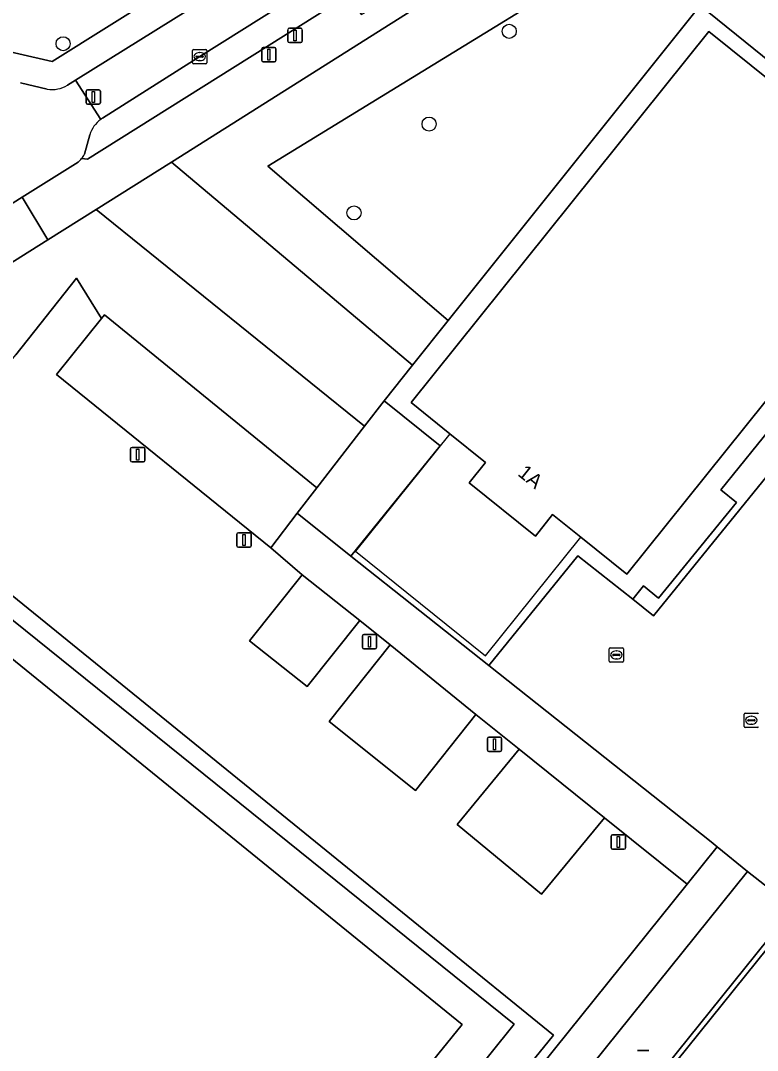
# Model space of a CAD drawing. Extents: x 159674 to 160531, y 382172 to 382904.
# Drawn here: x 160370.5 to 160421.8, y 382735.5 to 382807.2 of the extents above; entities that cross this region are included whole.
import ezdxf

# ---------------------------------------------------------------- set-up
doc = ezdxf.new("R2010")
doc.units = 0
for name, color, linetype in [('IMGEO_Afsluitpaal', 7, 'Continuous'), ('IMGEO_Boom', 7, 'Continuous'), ('IMGEO_Groenvoorziening', 7, 'Continuous'), ('IMGEO_Haag', 7, 'Continuous'), ('IMGEO_Kolk', 7, 'Continuous'), ('IMGEO_Lichtmast', 7, 'Continuous'), ('IMGEO_Muur', 7, 'Continuous'), ('IMGEO_Pand', 7, 'Continuous'), ('IMGEO_Pand_nummerreeks', 7, 'Continuous'), ('IMGEO_Pand_overbouw', 7, 'Continuous'), ('IMGEO_Parkeervlak_open', 7, 'Continuous'), ('IMGEO_Rijbaan_lokaal_open', 7, 'Continuous'), ('IMGEO_Voetpad_open', 7, 'Continuous')]:
    doc.layers.add(name, color=color, linetype=linetype)

msp = doc.modelspace()

# ---------------------------------------------------------------- linework, layer by layer
at = {"layer": 'IMGEO_Afsluitpaal'}
for p, q in [((160375.024, 382801.503), (160375.024, 382802.303)), ((160375.024, 382802.303), (160375.024, 382801.503)), ((160375.124, 382802.403), (160375.914, 382802.403)), ((160375.914, 382802.403), (160375.124, 382802.403)), ((160376.014, 382802.303), (160376.014, 382801.503)), ((160376.014, 382801.503), (160376.014, 382802.303)), ((160375.914, 382801.403), (160375.124, 382801.403)), ((160375.124, 382801.403), (160375.914, 382801.403))]:
    msp.add_line(p, q, dxfattribs=at)
msp.add_lwpolyline([(160375.444, 382802.278), (160375.594, 382802.278), (160375.594, 382801.528), (160375.444, 382801.528), (160375.444, 382802.278)], dxfattribs=at)
for centre, start, end in [((160375.124, 382802.303), 90, 180), ((160375.124, 382802.303), 90, 180), ((160375.914, 382802.303), 0, 90), ((160375.914, 382802.303), 360, 90), ((160375.124, 382801.503), 180, 270), ((160375.124, 382801.503), 180, 270), ((160375.914, 382801.503), 270, 0), ((160375.914, 382801.503), 270, 0)]:
    msp.add_arc(centre, 0.1, start, end, dxfattribs=at)
at = {"layer": 'IMGEO_Boom'}
for centre in [(160404.506, 382806.48), (160373.417, 382805.617), (160398.919, 382800.018), (160393.69, 382793.826)]:
    msp.add_circle(centre, 0.489, dxfattribs=at)
at = {"layer": 'IMGEO_Groenvoorziening'}
for points in [[(160271.52, 382762.171), (160279.619, 382749.944), (160279.71, 382750), (160346.544, 382791.581), (160357.09, 382798.388), (160368.285, 382805.376), (160372.665, 382804.367), (160409.327, 382827.356)], [(160374.706, 382797.61), (160375.107, 382797.579), (160393.339, 382809.033), (160394.203, 382807.662), (160395.999, 382808.7), (160395.16, 382810.137), (160402.522, 382814.765), (160403.36, 382813.421), (160404.923, 382814.319), (160404.057, 382815.734), (160409.671, 382819.256), (160410.532, 382817.868), (160417.39, 382822.167), (160415.511, 382825.162)], [(160415.511, 382825.162), (160400.31, 382815.636), (160382.94, 382804.717), (160376.166, 382800.419)], [(160419.463, 382821.691), (160380.962, 382797.356), (160397.773, 382783.223), (160400.253, 382786.323), (160387.673, 382797.08), (160421.111, 382817.588), (160440.743, 382798.06), (160442.882, 382800.703), (160423.021, 382821.043)], [(160375.276, 382799.266), (160374.9, 382797.918)], [(160392.892, 382717.18), (160416.9, 382747.047), (160411.138, 382751.679), (160406.762, 382746.37), (160400.879, 382751.219), (160405.196, 382756.455), (160402.185, 382758.876), (160397.981, 382753.591), (160391.949, 382758.39), (160396.207, 382763.743), (160394.085, 382765.43), (160390.417, 382760.82), (160386.406, 382764.012), (160390.074, 382768.622), (160387.886, 382770.49), (160372.963, 382782.566), (160376.092, 382786.468), (160374.354, 382789.275), (160370.125, 382783.939)], [(160362.549, 382773.102), (160391, 382750), (160407.592, 382736.527), (160392.279, 382717.669)]]:
    msp.add_lwpolyline(points, dxfattribs=at)
for points in [[(160417.813, 382808.274), (160435.188, 382794.251), (160434.573, 382793.49), (160436.124, 382792.295), (160437.709, 382794.309), (160440.743, 382798.06), (160421.111, 382817.588), (160387.673, 382797.08), (160400.253, 382786.323)], [(160436.124, 382792.295), (160434.573, 382793.49), (160419.258, 382774.523), (160420.335, 382773.647), (160414.918, 382766.981), (160413.862, 382767.839), (160413.109, 382766.907), (160414.558, 382765.757)], [(160407.592, 382736.527), (160391, 382750), (160362.549, 382773.102), (160361.7, 382772.057), (160389.088, 382750), (160404.841, 382737.313), (160390.343, 382719.214), (160391.679, 382718.147), (160392.279, 382717.669)], [(160392.409, 382705.771), (160423.32, 382744.168), (160427.252, 382741.014), (160428.059, 382742.015), (160424.11, 382745.136), (160424.328, 382745.41), (160421.12, 382747.944), (160394.972, 382715.451), (160396.06, 382714.388), (160389.352, 382706.09), (160391.224, 382704.435), (160391.446, 382704.714), (160395.323, 382701.607), (160396.215, 382702.721)]]:
    msp.add_lwpolyline(points, close=True, dxfattribs=at)
for centre, radius, start, end in [((160377.206, 382798.697), 2.012, 125.30495, 163.57929), ((160377.425, 382798.349), 2.423, 121.30518, 124.7753), ((160373.512, 382798.577), 1.537, 320.99434, 334.59446)]:
    msp.add_arc(centre, radius, start, end, dxfattribs=at)
at = {"layer": 'IMGEO_Haag'}
msp.add_lwpolyline([(160407.592, 382736.527), (160391, 382750), (160362.549, 382773.102), (160361.7, 382772.057), (160389.088, 382750), (160404.841, 382737.313), (160390.343, 382719.214), (160391.679, 382718.147), (160392.279, 382717.669)], close=True, dxfattribs=at)
at = {"layer": 'IMGEO_Kolk'}
for p, q in [((160382.439, 382804.291), (160382.439, 382805.143)), ((160382.514, 382805.217), (160383.366, 382805.217)), ((160382.927, 382804.997), (160382.952, 382804.997)), ((160383.44, 382805.143), (160383.44, 382804.291)), ((160382.698, 382804.711), (160382.698, 382804.723)), ((160383.136, 382804.674), (160382.738, 382804.674)), ((160382.741, 382804.76), (160383.139, 382804.76)), ((160382.95, 382804.437), (160382.925, 382804.437)), ((160383.182, 382804.723), (160383.182, 382804.711)), ((160383.366, 382804.217), (160382.514, 382804.217)), ((160411.474, 382762.603), (160411.474, 382763.455)), ((160411.549, 382763.529), (160412.401, 382763.529)), ((160412.475, 382763.455), (160412.475, 382762.603)), ((160411.733, 382763.023), (160411.733, 382763.035)), ((160412.171, 382762.986), (160411.773, 382762.986)), ((160411.776, 382763.072), (160412.174, 382763.072)), ((160411.985, 382762.749), (160411.96, 382762.749)), ((160411.962, 382763.309), (160411.987, 382763.309)), ((160412.217, 382763.035), (160412.217, 382763.023)), ((160412.401, 382762.529), (160411.549, 382762.529)), ((160420.874, 382758.05), (160420.874, 382758.902)), ((160420.949, 382758.976), (160421.801, 382758.976)), ((160421.133, 382758.47), (160421.133, 382758.482)), ((160421.571, 382758.433), (160421.173, 382758.433)), ((160421.176, 382758.519), (160421.574, 382758.519)), ((160421.362, 382758.756), (160421.387, 382758.756)), ((160421.617, 382758.482), (160421.617, 382758.47)), ((160421.801, 382757.976), (160420.949, 382757.976)), ((160421.385, 382758.196), (160421.36, 382758.196))]:
    msp.add_line(p, q, dxfattribs=at)
for points in [[(160382.439, 382804.291), (160382.439, 382805.143)], [(160382.514, 382805.217), (160383.366, 382805.217)], [(160383.44, 382805.143), (160383.44, 382804.291)], [(160383.366, 382804.217), (160382.514, 382804.217)], [(160411.474, 382762.603), (160411.474, 382763.455)], [(160411.549, 382763.529), (160412.401, 382763.529)], [(160412.475, 382763.455), (160412.475, 382762.603)], [(160412.401, 382762.529), (160411.549, 382762.529)], [(160420.874, 382758.05), (160420.874, 382758.902)], [(160420.949, 382758.976), (160421.801, 382758.976)], [(160421.801, 382757.976), (160420.949, 382757.976)]]:
    msp.add_lwpolyline(points, dxfattribs=at)
for centre, radius, start, end in [((160382.516, 382805.141), 0.0765, 91.55205, 178.44795), ((160382.516, 382805.141), 0.0765, 91.55205, 178.44795), ((160383.364, 382805.141), 0.0765, 1.55205, 88.44795), ((160383.364, 382805.141), 0.0765, 1.55205, 88.44795), ((160382.516, 382804.293), 0.0765, 181.55205, 268.44795), ((160382.516, 382804.293), 0.0765, 181.55205, 268.44795), ((160382.738, 382804.72), 0.0403, 85.87752, 175.75265), ((160382.735, 382804.71), 0.0366, 178.93798, 274.71019), ((160383.139, 382804.717), 0.043, 264.86636, 352.45326), ((160383.143, 382804.722), 0.0386, 1.73085, 96.63898), ((160383.364, 382804.293), 0.0765, 271.55205, 358.44795), ((160383.364, 382804.293), 0.0765, 271.55205, 358.44795), ((160411.551, 382763.453), 0.0765, 91.55205, 178.44795), ((160411.551, 382763.453), 0.0765, 91.55205, 178.44795), ((160412.399, 382763.453), 0.0765, 1.55205, 88.44795), ((160412.399, 382763.453), 0.0765, 1.55205, 88.44795), ((160411.773, 382763.032), 0.0403, 85.87752, 175.75265), ((160411.77, 382763.022), 0.0366, 178.93798, 274.71019), ((160412.174, 382763.029), 0.043, 264.86636, 352.45326), ((160412.178, 382763.034), 0.0386, 1.73085, 96.63898), ((160411.551, 382762.605), 0.0765, 181.55205, 268.44795), ((160411.551, 382762.605), 0.0765, 181.55205, 268.44795), ((160412.399, 382762.605), 0.0765, 271.55205, 358.44795), ((160412.399, 382762.605), 0.0765, 271.55205, 358.44795), ((160420.951, 382758.9), 0.0765, 91.55205, 178.44795), ((160420.951, 382758.9), 0.0765, 91.55205, 178.44795), ((160421.173, 382758.479), 0.0403, 85.87752, 175.75265), ((160421.17, 382758.469), 0.0366, 178.93798, 274.71019), ((160421.574, 382758.476), 0.043, 264.86636, 352.45326), ((160421.578, 382758.481), 0.0386, 1.73085, 96.63898), ((160421.799, 382758.9), 0.0765, 1.55205, 88.44795), ((160421.799, 382758.9), 0.0765, 1.55205, 88.44795), ((160420.951, 382758.052), 0.0765, 181.55205, 268.44795), ((160420.951, 382758.052), 0.0765, 181.55205, 268.44795), ((160421.799, 382758.052), 0.0765, 271.55205, 358.44795), ((160421.799, 382758.052), 0.0765, 271.55205, 358.44795)]:
    msp.add_arc(centre, radius, start, end, dxfattribs=at)
for centre, major_axis, ratio, start_param, end_param in [((160382.926, 382804.717), (-0.387, 0.002), 0.722429, 4.712389, 7.853982), ((160382.951, 382804.717), (-0.39, 0.002), 0.717154, 1.570796, 4.712389), ((160411.961, 382763.029), (-0.387, 0.002), 0.722429, 4.712389, 7.853982), ((160411.986, 382763.029), (-0.39, 0.002), 0.717154, 1.570796, 4.712389), ((160421.361, 382758.476), (-0.387, 0.002), 0.722429, 4.712389, 7.853982), ((160421.386, 382758.476), (-0.39, 0.002), 0.717154, 1.570796, 4.712389)]:
    msp.add_ellipse(centre, major_axis=major_axis, ratio=ratio, start_param=start_param, end_param=end_param, dxfattribs=at)
at = {"layer": 'IMGEO_Lichtmast'}
for p, q in [((160389.083, 382805.794), (160389.083, 382806.594)), ((160389.083, 382806.594), (160389.083, 382805.794)), ((160389.183, 382806.694), (160389.973, 382806.694)), ((160389.973, 382806.694), (160389.183, 382806.694)), ((160390.073, 382806.594), (160390.073, 382805.794)), ((160390.073, 382805.794), (160390.073, 382806.594)), ((160387.261, 382804.452), (160387.261, 382805.252)), ((160387.261, 382805.252), (160387.261, 382804.452)), ((160387.361, 382805.352), (160388.151, 382805.352)), ((160388.151, 382805.352), (160387.361, 382805.352)), ((160388.251, 382805.252), (160388.251, 382804.452)), ((160388.251, 382804.452), (160388.251, 382805.252)), ((160389.973, 382805.694), (160389.183, 382805.694)), ((160389.183, 382805.694), (160389.973, 382805.694)), ((160388.151, 382804.352), (160387.361, 382804.352)), ((160387.361, 382804.352), (160388.151, 382804.352)), ((160378.119, 382776.586), (160378.119, 382777.386)), ((160378.119, 382777.386), (160378.119, 382776.586)), ((160378.219, 382777.486), (160379.009, 382777.486)), ((160379.009, 382777.486), (160378.219, 382777.486)), ((160379.109, 382777.386), (160379.109, 382776.586)), ((160379.109, 382776.586), (160379.109, 382777.386)), ((160379.009, 382776.486), (160378.219, 382776.486)), ((160378.219, 382776.486), (160379.009, 382776.486)), ((160385.529, 382770.638), (160385.529, 382771.438)), ((160385.529, 382771.438), (160385.529, 382770.638)), ((160385.629, 382771.538), (160386.419, 382771.538)), ((160386.419, 382771.538), (160385.629, 382771.538)), ((160386.519, 382771.438), (160386.519, 382770.638)), ((160386.519, 382770.638), (160386.519, 382771.438)), ((160386.419, 382770.538), (160385.629, 382770.538)), ((160385.629, 382770.538), (160386.419, 382770.538)), ((160394.272, 382763.55), (160394.272, 382764.35)), ((160394.272, 382764.35), (160394.272, 382763.55)), ((160394.372, 382764.45), (160395.162, 382764.45)), ((160395.162, 382764.45), (160394.372, 382764.45)), ((160395.262, 382764.35), (160395.262, 382763.55)), ((160395.262, 382763.55), (160395.262, 382764.35)), ((160395.162, 382763.45), (160394.372, 382763.45)), ((160394.372, 382763.45), (160395.162, 382763.45)), ((160402.988, 382756.403), (160402.988, 382757.203)), ((160402.988, 382757.203), (160402.988, 382756.403)), ((160403.088, 382757.303), (160403.878, 382757.303)), ((160403.878, 382757.303), (160403.088, 382757.303)), ((160403.978, 382757.203), (160403.978, 382756.403)), ((160403.978, 382756.403), (160403.978, 382757.203)), ((160403.878, 382756.303), (160403.088, 382756.303)), ((160403.088, 382756.303), (160403.878, 382756.303)), ((160411.714, 382750.494), (160412.504, 382750.494)), ((160412.504, 382750.494), (160411.714, 382750.494)), ((160411.614, 382749.594), (160411.614, 382750.394)), ((160411.614, 382750.394), (160411.614, 382749.594)), ((160412.604, 382750.394), (160412.604, 382749.594)), ((160412.604, 382749.594), (160412.604, 382750.394)), ((160412.504, 382749.494), (160411.714, 382749.494)), ((160411.714, 382749.494), (160412.504, 382749.494)), ((160413.45, 382735.476), (160414.24, 382735.476)), ((160414.24, 382735.476), (160413.45, 382735.476))]:
    msp.add_line(p, q, dxfattribs=at)
for points in [[(160389.503, 382806.569), (160389.653, 382806.569), (160389.653, 382805.819), (160389.503, 382805.819), (160389.503, 382806.569)], [(160387.681, 382805.227), (160387.831, 382805.227), (160387.831, 382804.477), (160387.681, 382804.477), (160387.681, 382805.227)], [(160378.539, 382777.361), (160378.689, 382777.361), (160378.689, 382776.611), (160378.539, 382776.611), (160378.539, 382777.361)], [(160385.949, 382771.413), (160386.099, 382771.413), (160386.099, 382770.663), (160385.949, 382770.663), (160385.949, 382771.413)], [(160394.692, 382764.325), (160394.842, 382764.325), (160394.842, 382763.575), (160394.692, 382763.575), (160394.692, 382764.325)], [(160403.408, 382757.178), (160403.558, 382757.178), (160403.558, 382756.428), (160403.408, 382756.428), (160403.408, 382757.178)], [(160412.034, 382750.369), (160412.184, 382750.369), (160412.184, 382749.619), (160412.034, 382749.619), (160412.034, 382750.369)]]:
    msp.add_lwpolyline(points, dxfattribs=at)
for centre, start, end in [((160389.183, 382806.594), 90, 180), ((160389.183, 382806.594), 90, 180), ((160389.973, 382806.594), 0, 90), ((160389.973, 382806.594), 360, 90), ((160389.183, 382805.794), 180, 270), ((160389.183, 382805.794), 180, 270), ((160389.973, 382805.794), 270, 0), ((160389.973, 382805.794), 270, 0), ((160387.361, 382805.252), 90, 180), ((160387.361, 382805.252), 90, 180), ((160388.151, 382805.252), 0, 90), ((160388.151, 382805.252), 360, 90), ((160387.361, 382804.452), 180, 270), ((160387.361, 382804.452), 180, 270), ((160388.151, 382804.452), 270, 0), ((160388.151, 382804.452), 270, 0), ((160378.219, 382777.386), 90, 180), ((160378.219, 382777.386), 90, 180), ((160379.009, 382777.386), 0, 90), ((160379.009, 382777.386), 360, 90), ((160378.219, 382776.586), 180, 270), ((160378.219, 382776.586), 180, 270), ((160379.009, 382776.586), 270, 0), ((160379.009, 382776.586), 270, 0), ((160385.629, 382771.438), 90, 180), ((160385.629, 382771.438), 90, 180), ((160386.419, 382771.438), 0, 90), ((160386.419, 382771.438), 360, 90), ((160385.629, 382770.638), 180, 270), ((160385.629, 382770.638), 180, 270), ((160386.419, 382770.638), 270, 0), ((160386.419, 382770.638), 270, 0), ((160394.372, 382764.35), 90, 180), ((160394.372, 382764.35), 90, 180), ((160395.162, 382764.35), 0, 90), ((160395.162, 382764.35), 360, 90), ((160394.372, 382763.55), 180, 270), ((160394.372, 382763.55), 180, 270), ((160395.162, 382763.55), 270, 0), ((160395.162, 382763.55), 270, 0), ((160403.088, 382757.203), 90, 180), ((160403.088, 382757.203), 90, 180), ((160403.878, 382757.203), 0, 90), ((160403.878, 382757.203), 360, 90), ((160403.088, 382756.403), 180, 270), ((160403.088, 382756.403), 180, 270), ((160403.878, 382756.403), 270, 0), ((160403.878, 382756.403), 270, 0), ((160411.714, 382750.394), 90, 180), ((160411.714, 382750.394), 90, 180), ((160412.504, 382750.394), 0, 90), ((160412.504, 382750.394), 360, 90), ((160411.714, 382749.594), 180, 270), ((160411.714, 382749.594), 180, 270), ((160412.504, 382749.594), 270, 0), ((160412.504, 382749.594), 270, 0)]:
    msp.add_arc(centre, 0.1, start, end, dxfattribs=at)
at = {"layer": 'IMGEO_Muur'}
msp.add_lwpolyline([(160391.224, 382704.435), (160395.377, 382701.115), (160396.707, 382702.775), (160392.925, 382705.853), (160423.374, 382743.676), (160427.305, 382740.523), (160428.552, 382742.07), (160428.184, 382742.363), (160424.328, 382745.41), (160424.11, 382745.136), (160428.059, 382742.015), (160427.252, 382741.014), (160423.32, 382744.168), (160392.409, 382705.771), (160396.215, 382702.721), (160395.323, 382701.607), (160391.446, 382704.714)], close=True, dxfattribs=at)
at = {"layer": 'IMGEO_Pand'}
for points in [[(160433.408, 382794.444), (160418.419, 382806.473), (160397.664, 382780.609), (160400.371, 382778.437), (160402.853, 382776.445), (160401.707, 382775.017), (160406.33, 382771.306), (160407.532, 382772.803), (160409.492, 382771.23), (160412.707, 382768.649)], [(160360.202, 382686.777), (160373.514, 382703.17), (160373.99, 382702.783), (160379.13, 382709.111), (160381.203, 382707.428), (160385.383, 382712.576), (160383.354, 382714.223), (160388.465, 382720.517), (160387.964, 382720.924), (160401.236, 382737.269), (160363.137, 382768.208), (160322.118, 382717.701)]]:
    msp.add_lwpolyline(points, close=True, dxfattribs=at)
at = {"layer": 'IMGEO_Pand_overbouw'}
msp.add_lwpolyline([(160401.707, 382775.017), (160402.853, 382776.445), (160400.371, 382778.437), (160393.798, 382770.249), (160402.864, 382762.972), (160409.492, 382771.23), (160407.532, 382772.803), (160406.33, 382771.306)], close=True, dxfattribs=at)
at = {"layer": 'IMGEO_Parkeervlak_open'}
for points in [[(160380.962, 382797.356), (160375.729, 382794.071), (160394.413, 382778.966), (160395.786, 382780.74), (160397.773, 382783.223)], [(160376.092, 382786.468), (160372.963, 382782.566), (160387.886, 382770.49), (160389.718, 382772.898), (160391.098, 382774.682), (160376.293, 382786.719)], [(160394.085, 382765.43), (160390.074, 382768.622), (160386.406, 382764.012), (160390.417, 382760.82)], [(160402.185, 382758.876), (160396.207, 382763.743), (160391.949, 382758.39), (160397.981, 382753.591)], [(160411.138, 382751.679), (160405.196, 382756.455), (160400.879, 382751.219), (160406.762, 382746.37)], [(160427.305, 382740.523), (160423.374, 382743.676), (160392.925, 382705.853), (160396.707, 382702.775)]]:
    msp.add_lwpolyline(points, close=True, dxfattribs=at)
at = {"layer": 'IMGEO_Rijbaan_lokaal_open'}
for points in [[(160416.18, 382829.372), (160408.423, 382824.487), (160398.692, 382818.372), (160382.147, 382807.985), (160374.289, 382803.076), (160376.043, 382800.339)], [(160376.166, 382800.419), (160382.94, 382804.717), (160400.31, 382815.636), (160415.511, 382825.162)], [(160372.3, 382802.456), (160370.455, 382802.888)], [(160376.043, 382800.339), (160374.289, 382803.076), (160373.734, 382802.729)], [(160374.9, 382797.918), (160375.276, 382799.266)], [(160329.129, 382768.971), (160334.603, 382772.418), (160351.956, 382783.239), (160356.181, 382785.891), (160370.568, 382794.923), (160374.463, 382797.369)]]:
    msp.add_lwpolyline(points, dxfattribs=at)
for points in [[(160375.729, 382794.071), (160372.353, 382791.952), (160358.012, 382782.948), (160357.866, 382782.856), (160360.793, 382780.087), (160357.342, 382775.837), (160360.841, 382772.75), (160370.125, 382783.939), (160374.354, 382789.275), (160376.092, 382786.468), (160376.293, 382786.719), (160391.098, 382774.682), (160394.413, 382778.966)], [(160403.093, 382762.285), (160393.479, 382769.914), (160389.718, 382772.898), (160387.886, 382770.49), (160390.074, 382768.622), (160394.085, 382765.43), (160396.207, 382763.743), (160402.185, 382758.876), (160405.196, 382756.455), (160411.138, 382751.679), (160416.9, 382747.047), (160419.002, 382749.661), (160418.575, 382750)]]:
    msp.add_lwpolyline(points, close=True, dxfattribs=at)
for centre, radius, start, end in [((160372.658, 382804.48), 2.055, 259.97707, 301.58051), ((160377.206, 382798.697), 2.012, 125.30495, 163.57929), ((160377.425, 382798.349), 2.423, 121.30518, 124.7753), ((160373.512, 382798.577), 1.537, 320.99434, 334.59446), ((160373.466, 382798.617), 1.597, 308.61351, 320.91297)]:
    msp.add_arc(centre, radius, start, end, dxfattribs=at)
at = {"layer": 'IMGEO_Voetpad_open'}
for points in [[(160373.734, 382802.729), (160374.289, 382803.076), (160382.147, 382807.985), (160398.692, 382818.372), (160408.423, 382824.487), (160416.18, 382829.372)], [(160419.958, 382828.057), (160417.599, 382826.451), (160415.511, 382825.162), (160417.39, 382822.167), (160410.532, 382817.868), (160409.671, 382819.256), (160404.057, 382815.734), (160404.923, 382814.319), (160403.36, 382813.421), (160402.522, 382814.765), (160395.16, 382810.137), (160395.999, 382808.7), (160394.203, 382807.662), (160393.339, 382809.033), (160375.107, 382797.579), (160374.706, 382797.61)], [(160409.327, 382827.356), (160372.665, 382804.367), (160368.285, 382805.376), (160357.09, 382798.388), (160346.544, 382791.581), (160279.71, 382750), (160279.619, 382749.944), (160266.528, 382741.805), (160263.993, 382740.23), (160237.605, 382723.468)], [(160374.463, 382797.369), (160370.568, 382794.923), (160372.353, 382791.952), (160375.729, 382794.071), (160380.962, 382797.356), (160419.463, 382821.691)], [(160370.455, 382802.888), (160372.3, 382802.456)], [(160436.124, 382792.295), (160414.558, 382765.757), (160413.109, 382766.907), (160409.279, 382769.946), (160403.093, 382762.285), (160418.575, 382750), (160419.002, 382749.661), (160421.12, 382747.944), (160424.328, 382745.41)]]:
    msp.add_lwpolyline(points, dxfattribs=at)
for points in [[(160419.258, 382774.523), (160434.573, 382793.49), (160435.188, 382794.251), (160417.813, 382808.274), (160400.253, 382786.323), (160397.773, 382783.223), (160395.786, 382780.74), (160399.704, 382777.599), (160393.479, 382769.914), (160403.093, 382762.285), (160409.279, 382769.946), (160413.109, 382766.907), (160413.862, 382767.839), (160414.918, 382766.981), (160420.335, 382773.647)], [(160400.371, 382778.437), (160397.664, 382780.609), (160418.419, 382806.473), (160433.408, 382794.444), (160412.707, 382768.649), (160409.492, 382771.23), (160407.532, 382772.803), (160406.33, 382771.306), (160401.707, 382775.017), (160402.853, 382776.445)], [(160372.353, 382791.952), (160370.568, 382794.923), (160356.181, 382785.891), (160358.012, 382782.948)], [(160399.704, 382777.599), (160395.786, 382780.74), (160394.413, 382778.966), (160391.098, 382774.682), (160389.718, 382772.898), (160393.479, 382769.914)], [(160391.679, 382718.147), (160390.343, 382719.214), (160404.841, 382737.313), (160389.088, 382750), (160361.7, 382772.057), (160343.79, 382750), (160317.757, 382717.941), (160360.708, 382683.056), (160375.385, 382701.033), (160376.864, 382699.817)], [(160360.202, 382686.777), (160322.118, 382717.701), (160363.137, 382768.208), (160401.236, 382737.269), (160387.964, 382720.924), (160388.465, 382720.517), (160383.354, 382714.223), (160385.383, 382712.576), (160381.203, 382707.428), (160379.13, 382709.111), (160373.99, 382702.783), (160373.514, 382703.17)], [(160396.06, 382714.388), (160394.972, 382715.451), (160421.12, 382747.944), (160419.002, 382749.661), (160416.9, 382747.047), (160392.892, 382717.18), (160392.279, 382717.669), (160362.272, 382680.716), (160362, 382680.937), (160357.009, 382674.758), (160359.987, 382672.384), (160380.211, 382697.188), (160381.355, 382696.284), (160387.683, 382704.056), (160389.633, 382702.436), (160389.825, 382702.678), (160391.224, 382704.435), (160389.352, 382706.09)]]:
    msp.add_lwpolyline(points, close=True, dxfattribs=at)
for centre, radius, start, end in [((160372.658, 382804.48), 2.055, 259.97707, 301.58051), ((160373.466, 382798.617), 1.597, 308.61351, 320.91297)]:
    msp.add_arc(centre, radius, start, end, dxfattribs=at)

# ---------------------------------------------------------------- texts
at = {"layer": 'IMGEO_Pand_nummerreeks'}
msp.add_text('1A', height=1, rotation=321.24513, dxfattribs=at).set_placement((160405.04, 382775.573))

doc.saveas('drawing.dxf')
